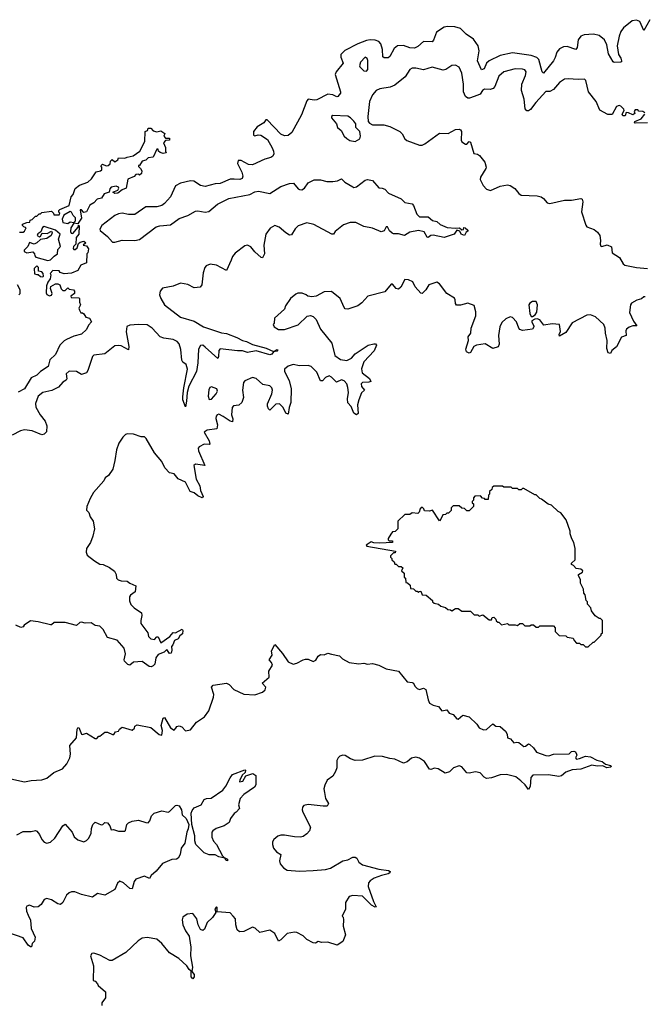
# Model space of a CAD drawing. Extents: x 2240384 to 2404287, y 351326 to 526670.
# Tile 295 of 309: x 2360537 to 2365578, y 475004 to 482957. Entities that reach past the tile are written whole.
import ezdxf

# ---------------------------------------------------------------- set-up
doc = ezdxf.new("R2010")
doc.units = 0

msp = doc.modelspace()

# ---------------------------------------------------------------- linework, layer by layer
at = {"layer": '0CON20XD'}
for points in [[(2365623.1, 482956.9), (2365575, 482870), (2365542.1, 482942.1), (2365515, 482953.9), (2365481.5, 482948.5), (2365409.6, 482890.4), (2365389.6, 482860.4), (2365375.9, 482825), (2365358.5, 482745), (2365370.9, 482675), (2365389.6, 482645), (2365394.2, 482625.8), (2365393.8, 482616.2), (2365385.7, 482614.3), (2365335, 482610.6), (2365327.5, 482617.5), (2365290.8, 482680.8), (2365275.9, 482755), (2365256.4, 482795), (2365215, 482830), (2365168.7, 482841.3), (2365094.2, 482835.8), (2365065, 482823.7), (2365044.1, 482795), (2365036.6, 482733.4), (2365025, 482716.7), (2364955, 482739.2), (2364925, 482736.5), (2364895, 482721.6), (2364871.2, 482695), (2364859.3, 482650.7), (2364845.7, 482625), (2364765, 482526.2), (2364754.4, 482534.4), (2364726.2, 482635), (2364710.7, 482650.7), (2364665, 482668.7), (2364515, 482688.8), (2364415, 482668.2), (2364326.7, 482623.3), (2364304.4, 482605), (2364285, 482560), (2364265, 482550.6), (2364233.3, 482625), (2364246.8, 482705), (2364236.8, 482745), (2364198.6, 482798.6), (2364140.5, 482840.5), (2364095, 482885.7), (2364048.3, 482898.3), (2363988.9, 482901.1), (2363963.8, 482896.2), (2363901.4, 482855), (2363878, 482792), (2363865, 482776.7), (2363795, 482780), (2363750.3, 482739.8), (2363723.5, 482726.5), (2363685, 482728.3), (2363635, 482748.2), (2363585.2, 482744.8), (2363558.4, 482725), (2363525, 482659.4), (2363511.1, 482648.9), (2363480, 482650), (2363468, 482658), (2363465.2, 482715), (2363453.2, 482763.2), (2363435, 482780.5), (2363405, 482791.7), (2363365, 482795.2), (2363335, 482788.8), (2363265, 482762.5), (2363162.4, 482707.6), (2363129.8, 482675), (2363130, 482655), (2363147.2, 482605), (2363092.2, 482535), (2363083.1, 482515), (2363125.4, 482374.6), (2363125.4, 482364.6), (2363105, 482336.2), (2363095.4, 482334.6), (2363065, 482349.3), (2363023.8, 482356.2), (2362935, 482309.5), (2362915, 482306.4), (2362865, 482314.4), (2362855, 482302), (2362812.1, 482187.9), (2362734.2, 482045.8), (2362705, 482021.2), (2362675, 482018), (2362645, 482032), (2362535, 482147.5), (2362525, 482147.5), (2362507.3, 482122.7), (2362455, 482092), (2362423.3, 482055), (2362425, 482023.8), (2362435, 482019.2), (2362462.7, 482027.3), (2362484.1, 482024.1), (2362538.3, 481988.3), (2362575, 481922.5), (2362586.2, 481895), (2362587.7, 481872.3), (2362580, 481855), (2362565, 481843.3), (2362515, 481831.2), (2362415, 481785.8), (2362385, 481787.5), (2362325, 481820), (2362301.7, 481818.3), (2362296.2, 481795), (2362330, 481725), (2362338.3, 481691.7), (2362332.5, 481675), (2362313.9, 481666.1), (2362268.1, 481668.1), (2362235, 481669.2), (2362155, 481632.5), (2362115, 481630), (2362035, 481609.2), (2361995, 481617.5), (2361943.2, 481653.2), (2361915, 481655.6), (2361835, 481636.9), (2361794.5, 481615.5), (2361753.1, 481525), (2361705, 481471.5), (2361683.8, 481456.2), (2361645, 481444.7), (2361555.9, 481444.1), (2361465, 481384), (2361415, 481384.6), (2361363.5, 481393.5), (2361335, 481388.9), (2361304.4, 481375), (2361200, 481295), (2361184.6, 481265), (2361186, 481255), (2361245.8, 481205), (2361285, 481161.2), (2361305, 481158.8), (2361365, 481175.6), (2361465, 481174.5), (2361505, 481182.2), (2361637.5, 481282.5), (2361668, 481292), (2361755, 481300), (2361825, 481350.5), (2361895, 481375.6), (2361955, 481409.1), (2361975, 481412.5), (2362035, 481401.9), (2362063.3, 481406.7), (2362133.3, 481466.7), (2362225, 481513.3), (2362395, 481544.5), (2362435, 481566.4), (2362465, 481571.8), (2362555, 481552.7), (2362645, 481610.5), (2362715, 481634.4), (2362745.9, 481635.9), (2362785, 481591.2), (2362795, 481584.2), (2362815, 481582.5), (2362835, 481596), (2362865, 481640), (2362915, 481662.9), (2362965, 481664.3), (2363015, 481650), (2363065, 481649.4), (2363103.4, 481656.6), (2363135, 481671.2), (2363161.2, 481645), (2363225, 481606), (2363235, 481602.5), (2363255, 481608), (2363325, 481660.8), (2363345.6, 481665.6), (2363385, 481656.7), (2363435, 481597.5), (2363463.3, 481596.7), (2363485, 481586.7), (2363514.6, 481554.6), (2363615, 481508.8), (2363645, 481480), (2363705, 481468.8), (2363715.7, 481455), (2363741.2, 481385), (2363765, 481365.8), (2363835, 481365.7), (2363870, 481335), (2363905, 481325.8), (2363931.8, 481301.8), (2363987.6, 481277.6), (2364055, 481272.5), (2364086.1, 481276.1), (2364105, 481260), (2364118.3, 481261.7), (2364123, 481277), (2364133.3, 481276.7), (2364155, 481257.5), (2364155, 481250), (2364140, 481240), (2364127.5, 481215), (2364100, 481225), (2364088.3, 481248.3), (2364065, 481257.5), (2364042.5, 481225), (2363962.3, 481197.7), (2363875, 481217.1), (2363855.8, 481214.2), (2363835, 481198), (2363825, 481200), (2363802.3, 481242.3), (2363755, 481253.6), (2363685, 481240.8), (2363643.6, 481213.6), (2363595, 481227.5), (2363555, 481226.2), (2363542.1, 481232.1), (2363520.9, 481250.9), (2363505, 481282.5), (2363495, 481282.5), (2363479.3, 481250.7), (2363453.9, 481243.9), (2363385, 481273.3), (2363315, 481286.7), (2363249.3, 481319.3), (2363205, 481320), (2363149.3, 481300.7), (2363082.5, 481245), (2363070, 481225), (2363056.7, 481223.3), (2362912.4, 481302.4), (2362855.4, 481315.4), (2362785, 481291.5), (2362761.5, 481268.5), (2362729.7, 481220.3), (2362715, 481215.8), (2362684.4, 481235), (2362632.1, 481282.1), (2362595, 481293.3), (2362558.1, 481271.9), (2362524.6, 481225), (2362508.2, 481135), (2362513.6, 481065), (2362497.9, 481032.1), (2362486.7, 481035), (2362435, 481082.9), (2362401.5, 481121.5), (2362374.6, 481135.4), (2362355, 481128.9), (2362275, 481071.1), (2362255.4, 481045), (2362245, 481013.8), (2362205, 480930.8), (2362125, 480974.7), (2362075, 480982.7), (2362041.5, 480968.5), (2362031.8, 480955), (2362018.9, 480911.1), (2362008.1, 480815), (2361993.1, 480796.9), (2361945, 480790.6), (2361895, 480818.7), (2361835, 480829.2), (2361775, 480804.3), (2361690.8, 480789.2), (2361669.6, 480765), (2361665.3, 480735), (2361675.9, 480705), (2361705.9, 480655), (2361835, 480552.9), (2361945, 480521.6), (2362021.1, 480475), (2362165, 480427.4), (2362205, 480420.9), (2362289.7, 480389.7), (2362335.4, 480364.6), (2362367.2, 480357.2), (2362415, 480333.5), (2362526.7, 480305), (2362585, 480276.7), (2362615, 480293.3), (2362620, 480285), (2362615, 480278.8), (2362586.7, 480273.3), (2362571.2, 480255), (2362555, 480250), (2362445, 480281.1), (2362375, 480267.6), (2362335, 480282.6), (2362295, 480281.2), (2362155, 480297.3), (2362144.5, 480285.5), (2362142.8, 480237.2), (2362135, 480220.8), (2362035, 480312.9), (2362015, 480326.7), (2361995.5, 480324.5), (2361980.7, 480295), (2361974.7, 480185), (2361963.2, 480115), (2361902.8, 479997.3), (2361888.5, 479945), (2361884.4, 479875), (2361875, 479830), (2361854, 479885), (2361855, 479911.2), (2361862.2, 479982.2), (2361891.3, 480135), (2361881.7, 480171.7), (2361855, 480191.2), (2361845, 480206.7), (2361837.2, 480292.8), (2361825, 480340), (2361808.1, 480358.1), (2361775, 480374.7), (2361700, 480385), (2361670.5, 480395), (2361606.3, 480466.3), (2361565, 480490.9), (2361495, 480495.5), (2361425, 480488.9), (2361402.5, 480477.5), (2361395.6, 480435), (2361417, 480317), (2361415, 480290), (2361355, 480321.2), (2361335, 480326.2), (2361305, 480322), (2361225, 480259.2), (2361135, 480245.8), (2361125, 480237.5), (2361087.5, 480122.5), (2361075.6, 480104.4), (2361035, 480091.2), (2360995, 480116.5), (2360935, 480117.5), (2360912.7, 480095), (2360916.9, 480056.9), (2360911.5, 480045), (2360885, 480030), (2360850.6, 479989.4), (2360797.3, 479962.7), (2360725, 479946.6), (2360685.3, 479914.7), (2360665, 479857.5), (2360668.3, 479828.3), (2360703.1, 479765), (2360743.3, 479715), (2360757.1, 479675), (2360753.3, 479626.7), (2360735, 479608), (2360715, 479604), (2360636.7, 479635), (2360575, 479643.3), (2360543.6, 479636.4), (2360475, 479601.9)], [(2363335, 482540), (2363346.7, 482555), (2363346.8, 482626.8), (2363342.3, 482642.3), (2363325, 482653.3), (2363286.7, 482615), (2363280, 482585), (2363282.5, 482575), (2363315, 482542.5), (2363335, 482540)], [(2365582.5, 482205), (2365565.7, 482215.7), (2365535, 482216.7), (2365525, 482227.5), (2365505, 482228.8), (2365497.5, 482215), (2365501.7, 482198.3), (2365485, 482187.5), (2365450, 482205), (2365433.3, 482206.7), (2365425, 482180), (2365405, 482180), (2365400, 482195), (2365416.4, 482223.6), (2365413.8, 482235), (2365389.1, 482259.1), (2365375, 482264), (2365353.8, 482255), (2365318.8, 482191.2), (2365285, 482191.2), (2365220, 482225), (2365191.2, 482295), (2365127.5, 482375), (2365107.5, 482465), (2365095, 482476.2), (2365045, 482472.5), (2364965, 482480), (2364934.6, 482475.4), (2364895, 482449.4), (2364846.3, 482393.7), (2364815, 482376.7), (2364785, 482376.2), (2364701.9, 482288.1), (2364659.4, 482230.6), (2364645, 482220.9), (2364631.3, 482221.3), (2364618.1, 482238.1), (2364610, 482315), (2364587.2, 482385), (2364589.5, 482435), (2364620.5, 482505), (2364625.5, 482535), (2364615, 482550.6), (2364595, 482557.3), (2364535, 482559.5), (2364444.4, 482535.6), (2364405, 482500), (2364372.5, 482417.5), (2364359.6, 482400.4), (2364335, 482392.7), (2364288.8, 482395), (2364273.8, 482385), (2364254.2, 482355.8), (2364235, 482346), (2364167.3, 482322.7), (2364153.4, 482323.4), (2364135.3, 482335.3), (2364120.4, 482375), (2364118.9, 482435), (2364106.2, 482526.2), (2364083.9, 482573.9), (2364055, 482590), (2364025, 482585.8), (2363976.4, 482553.6), (2363955, 482548.1), (2363865.6, 482574.4), (2363795, 482551.8), (2363734.4, 482565.6), (2363705, 482564.3), (2363686.7, 482553.3), (2363647.5, 482495), (2363565, 482428), (2363527.9, 482412.1), (2363445, 482398), (2363413.3, 482385), (2363385, 482351.2), (2363361.1, 482295), (2363345.7, 482175), (2363350.8, 482135), (2363360, 482120), (2363385, 482107.5), (2363477.3, 482107.3), (2363525, 482093.8), (2363604.1, 482054.1), (2363623.3, 482035), (2363646.7, 481995), (2363662.3, 481982.3), (2363765, 481943.3), (2363785, 481943.8), (2363806.7, 481955), (2363925, 482040), (2363995, 482036.7), (2364055, 482070), (2364085, 482072.5), (2364095, 482067.5), (2364102.5, 482055), (2364100, 481985), (2364105, 481970), (2364135, 481952.5), (2364145, 481952.5), (2364165, 481973.3), (2364175, 481968.8), (2364202.5, 481875), (2364231.7, 481871.7), (2364249.3, 481859.3), (2364290, 481805), (2364302.5, 481765), (2364300, 481755), (2364257.5, 481685), (2364253.3, 481665), (2364278, 481618), (2364305, 481587.5), (2364337, 481577), (2364415, 481611.2), (2364475, 481623.8), (2364495, 481618.8), (2364534.3, 481594.3), (2364565, 481553.3), (2364585, 481538.8), (2364714.1, 481534.1), (2364745, 481526.2), (2364763.9, 481513.9), (2364795, 481477.5), (2364815, 481471.2), (2364935, 481498), (2364990.7, 481499.3), (2365065, 481513.3), (2365076.1, 481506.1), (2365081.2, 481485), (2365071.2, 481405), (2365106.4, 481296.4), (2365115, 481282.5), (2365175, 481261.2), (2365201.7, 481241.7), (2365218.8, 481215), (2365223.8, 481173.8), (2365221.2, 481145), (2365226.7, 481126.7), (2365235, 481124), (2365277.5, 481137.5), (2365313.3, 481123.3), (2365320, 481075), (2365377.5, 481035), (2365407.5, 480985), (2365420, 480975), (2365514.6, 480954.6), (2365605, 480947.1)], [(2363245, 481972), (2363283.3, 481995), (2363288.8, 482015), (2363282, 482055), (2363250, 482085), (2363250.6, 482115), (2363235, 482136.9), (2363208.1, 482165), (2363185, 482178.2), (2363065, 482182), (2363055, 482176.2), (2363053.2, 482163.2), (2363094, 482115), (2363101.2, 482085), (2363132.3, 482062.3), (2363156.1, 482016.1), (2363176.2, 481996.2), (2363202.3, 481982.3), (2363245, 481972)], [(2365605, 482122.5), (2365505, 482120), (2365500, 482125), (2365502.5, 482135), (2365553.9, 482156.1), (2365583.3, 482195)], [(2361405, 481846.2), (2361453.6, 481856.4), (2361506.7, 481895), (2361547, 481973), (2361550, 482055), (2361568.3, 482061.7), (2361575, 482080), (2361595, 482080), (2361615, 482060), (2361645, 482050), (2361675, 482060), (2361708.3, 482038.3), (2361700, 482015), (2361715, 482000), (2361745, 482000), (2361745, 481982.5), (2361715, 481980), (2361698.3, 481961.7), (2361713.3, 481925), (2361712.5, 481895), (2361718.3, 481881.7), (2361695, 481876.7), (2361670, 481885), (2361657.5, 481895), (2361655, 481910), (2361645, 481910), (2361615, 481846.7), (2361575, 481841.2), (2361555, 481823.3), (2361526.2, 481813.8), (2361505, 481780), (2361495, 481780), (2361495, 481770), (2361512.5, 481755), (2361522.5, 481735), (2361520, 481715), (2361505, 481700), (2361495, 481710), (2361475, 481707.5), (2361460, 481690), (2361410, 481670), (2361397.5, 481595), (2361365, 481582.5), (2361330, 481555), (2361303.8, 481553.8), (2361290, 481565), (2361330, 481580), (2361337.5, 481595), (2361333.6, 481603.6), (2361315, 481612), (2361276.4, 481603.6), (2361265, 481590), (2361260, 481565), (2361219.4, 481550.6), (2361196, 481515), (2361163.1, 481506.9), (2361135, 481478.8), (2361102.3, 481457.7), (2361075, 481403.8), (2361055, 481398.8), (2361035, 481420), (2361025, 481420), (2361036.2, 481355), (2361015, 481322.5), (2361005, 481307.5), (2360975, 481312.5), (2360950, 481275), (2360947.5, 481245), (2360953.6, 481233.6), (2360965, 481230), (2361008.3, 481281.7), (2361011.7, 481298.3), (2361017, 481293), (2361013.8, 481225), (2360993.6, 481196.4), (2360990, 481145), (2360970, 481125), (2360968.3, 481108.3), (2360975, 481100), (2360985, 481100), (2361000, 481115), (2361011.7, 481148.3), (2361025, 481160), (2361055, 481167.5), (2361070, 481155), (2361050, 481135), (2361075, 481130), (2361092.5, 481105), (2361087, 481073), (2361080, 481065), (2361077, 480993), (2361030, 480975), (2361005, 480930), (2360955, 480910), (2360895, 480904), (2360863.9, 480913.9), (2360855, 480927.5), (2360805, 480930), (2360782.5, 480907.5), (2360787.5, 480895), (2360783.3, 480865), (2360763.3, 480836.7), (2360753.8, 480806.2), (2360750.7, 480750.7), (2360757, 480737), (2360777, 480727), (2360795, 480732.5), (2360800, 480745), (2360786.7, 480785), (2360789.3, 480800.7), (2360825, 480822.5), (2360845, 480822.5), (2360860, 480815), (2360873, 480783), (2360885, 480770), (2360905, 480770), (2360925, 480790), (2360935, 480780), (2360970, 480775), (2360980, 480765), (2360980, 480745), (2360950, 480725), (2360951.7, 480711.7), (2361015, 480710), (2361020, 480705), (2361020, 480675), (2361027.5, 480655), (2361013.6, 480626.4), (2361019.3, 480609.3), (2361030, 480590), (2361045, 480590), (2361055, 480580), (2361070, 480555), (2361100, 480545), (2361117, 480517), (2361091.2, 480488.8), (2361076.2, 480455), (2361035, 480416.7), (2360975, 480400), (2360915.7, 480374.3), (2360895, 480363.8), (2360861.4, 480328.6), (2360825, 480251.2), (2360780.8, 480209.2), (2360765.6, 480154.4), (2360705, 480115.7), (2360675, 480085.6), (2360630, 480065), (2360575.4, 479975), (2360525, 479948.6)], [(2360535, 481240), (2360565, 481240), (2360575, 481247.5), (2360590, 481275), (2360570, 481285), (2360560, 481295), (2360560, 481305), (2360595, 481320), (2360618.3, 481321.7), (2360621.7, 481338.3), (2360638.3, 481341.7), (2360665, 481370), (2360675, 481370), (2360695, 481390), (2360705, 481390), (2360715, 481400), (2360795, 481410), (2360810, 481395), (2360811.7, 481381.7), (2360855, 481380), (2360860, 481395), (2360852.5, 481402.5), (2360852.5, 481415), (2360860, 481425), (2360937.5, 481455), (2360952.5, 481525), (2360967.5, 481545), (2360985, 481592.5), (2361019.3, 481620.7), (2361086.1, 481643.9), (2361117.3, 481672.7), (2361155, 481727.5), (2361190, 481735), (2361200, 481745), (2361200, 481765), (2361193, 481777), (2361205, 481790), (2361235, 481777.5), (2361251.7, 481778.3), (2361267, 481793), (2361270, 481815), (2361283, 481827), (2361305, 481810), (2361330, 481825), (2361335, 481840), (2361385, 481837.5), (2361405, 481846.2)], [(2360925, 481311.2), (2360945, 481324.2), (2360975, 481317.5), (2360987.5, 481332.5), (2360987.5, 481357.5), (2360968.8, 481375), (2360955, 481403.3), (2360945, 481406.7), (2360893.3, 481376.7), (2360880, 481345), (2360885, 481320), (2360925, 481311.2)], [(2360765, 481012.5), (2360785, 481017.5), (2360815, 481047.5), (2360842.5, 481065), (2360845, 481100), (2360867.5, 481125), (2360850, 481185), (2360862.5, 481225), (2360825, 481257.5), (2360735, 481287.5), (2360721.7, 481278.3), (2360707, 481243), (2360682.3, 481227.7), (2360676.7, 481215), (2360696.2, 481203.8), (2360705, 481207.5), (2360717.5, 481232.5), (2360759.1, 481230.9), (2360795, 481250), (2360800, 481235), (2360790.8, 481215), (2360755, 481188.5), (2360705, 481181.2), (2360675, 481153.3), (2360655, 481143.3), (2360615, 481157.5), (2360604, 481125), (2360573.3, 481095), (2360573.3, 481085), (2360595, 481073.3), (2360641.7, 481081.7), (2360656.1, 481066.1), (2360658.3, 481048.3), (2360667.5, 481037.5), (2360765, 481012.5)], [(2360725, 480880), (2360730, 480885), (2360727, 480907), (2360715, 480920), (2360690, 480925), (2360690, 480955), (2360675, 480970), (2360653, 480947), (2360657.5, 480905), (2360675, 480897.5), (2360685, 480900), (2360705, 480882.5), (2360725, 480880)], [(2365585, 480717.5), (2365575, 480717.5), (2365557, 480703), (2365518.3, 480691.7), (2365475, 480667.5), (2365467.5, 480655), (2365458.3, 480591.7), (2365490.8, 480520.8), (2365517, 480483), (2365485, 480483.3), (2365456.4, 480473.6), (2365435, 480457.5), (2365430, 480445), (2365432.5, 480405), (2365395, 480391.2), (2365353.3, 480315), (2365316.7, 480285), (2365305, 480260), (2365287, 480267), (2365275, 480300), (2365277.8, 480365), (2365264.4, 480425), (2365262.5, 480465), (2365252.5, 480495), (2365185.6, 480555.6), (2365145, 480573.3), (2365115, 480571.2), (2364995, 480508.6), (2364945, 480430), (2364895, 480401.2), (2364890, 480415), (2364901.7, 480438.3), (2364895, 480496), (2364835, 480500.8), (2364768.3, 480488.3), (2364735, 480533.8), (2364715, 480540), (2364695, 480537.5), (2364670, 480525), (2364670, 480515), (2364687.5, 480485), (2364687.5, 480475), (2364675, 480457.5), (2364595, 480446.2), (2364575, 480453.8), (2364565.7, 480465.7), (2364546.4, 480516.4), (2364515, 480551.2), (2364495, 480556.2), (2364461.7, 480541.7), (2364429.7, 480510.3), (2364412.5, 480475), (2364401.4, 480405), (2364407.5, 480335), (2364400, 480315), (2364355, 480300), (2364295, 480338.8), (2364225, 480327.8), (2364202.8, 480317.2), (2364175, 480267.5), (2364165, 480263.3), (2364143.8, 480275), (2364138.1, 480295), (2364160, 480365), (2364158, 480395), (2364177.1, 480425), (2364180, 480465), (2364218, 480565), (2364217.7, 480597.7), (2364205, 480647.5), (2364155, 480666.7), (2364095, 480650), (2364061.7, 480651.7), (2364053.6, 480663.6), (2364052.5, 480695), (2364046.4, 480706.4), (2363985, 480746), (2363925, 480823.3), (2363905, 480836), (2363840, 480815), (2363814.2, 480775), (2363785, 480746.2), (2363775, 480748.8), (2363729.7, 480799.7), (2363709.5, 480839.5), (2363675, 480856.2), (2363645, 480858), (2363613.2, 480796.8), (2363595, 480780), (2363575, 480786), (2363545, 480820), (2363535, 480820), (2363485, 480758.8), (2363346.1, 480723.9), (2363299.5, 480670.5), (2363267.5, 480645), (2363185, 480620), (2363165, 480622.5), (2363155, 480632.5), (2363123.3, 480705), (2363055, 480762.5), (2362995, 480760), (2362930, 480725), (2362895, 480717.5), (2362863, 480723), (2362850, 480735), (2362817, 480747), (2362783, 480747), (2362765, 480740), (2362724.1, 480705.9), (2362682.5, 480645), (2362675, 480620), (2362593, 480547), (2362590, 480505), (2362582.5, 480495), (2362590, 480475), (2362625, 480453.3), (2362675, 480454), (2362785, 480491.2), (2362858.3, 480561.7), (2362885, 480566.7), (2362905, 480560), (2362931.2, 480535), (2362965, 480456.7), (2363055.8, 480345), (2363080, 480245), (2363125, 480212.9), (2363177, 480203), (2363215, 480222.5), (2363245, 480257.5), (2363350.8, 480329.2), (2363395, 480340), (2363408.1, 480338.1), (2363417.7, 480327.7), (2363398.3, 480281.7), (2363315, 480194.2), (2363295.8, 480135.8), (2363301.4, 480105), (2363359.7, 480059.7), (2363370, 480035), (2363355, 480028.5), (2363305, 480026.2), (2363293.5, 480015), (2363295.6, 479995), (2363319.2, 479965), (2363295, 479944.2), (2363273.3, 479886.7), (2363264.7, 479845), (2363267.9, 479775), (2363255.4, 479764.6), (2363235, 479777.5), (2363211.3, 479831.3), (2363185, 479861.2), (2363182.2, 479895), (2363189.7, 479945), (2363185.9, 479985), (2363176.4, 480015), (2363155, 480040), (2363135, 480046.9), (2363095, 480029.2), (2363055, 480070), (2363035, 480079.4), (2363005, 480065.6), (2362979.8, 480040.2), (2362965, 480040.6), (2362935, 480110.8), (2362889.2, 480155), (2362865, 480164.4), (2362795, 480160), (2362745, 480171.9), (2362705, 480157.8), (2362675.5, 480134.5), (2362673.1, 480115), (2362711.5, 480041.5), (2362728.5, 479975), (2362724.6, 479865.4), (2362712, 479825), (2362705, 479770), (2362685, 479779.2), (2362664, 479824), (2362634.5, 479854.5), (2362605, 479851.9), (2362555, 479803.8), (2362545, 479813.3), (2362536.2, 479835), (2362537.5, 479855), (2362573.2, 479935), (2362577.3, 479965), (2362572.7, 479982.7), (2362555, 479999.1), (2362499.1, 480009.1), (2362445, 480058), (2362415, 480066.2), (2362355, 480040), (2362344.2, 480025.8), (2362334.4, 479965), (2362344.4, 479905), (2362329.4, 479865), (2362305, 479844.4), (2362263.3, 479836.7), (2362250.8, 479825), (2362247.8, 479765), (2362256.6, 479733.4), (2362255, 479707.5), (2362235, 479712.9), (2362178.3, 479751.7), (2362145, 479770), (2362130, 479765), (2362122.5, 479755), (2362121.2, 479735), (2362133.9, 479683.9), (2362128.6, 479651.4), (2362048.8, 479641.2), (2362026.7, 479625), (2362066.2, 479556.2), (2362071.2, 479528.8), (2362065, 479524.4), (2362025, 479528.9), (2361985, 479505.8), (2361977.5, 479495), (2361979.4, 479475), (2362030, 479355), (2361955, 479366.7), (2361943.8, 479355), (2361961.5, 479245), (2361990.8, 479190.8), (2361997.5, 479155), (2362018, 479105), (2362010, 479095), (2361975, 479110), (2361945.9, 479135.9), (2361912, 479145), (2361875, 479222), (2361815, 479248), (2361785, 479287.5), (2361745, 479297.5), (2361707.3, 479337.3), (2361685, 479387.5), (2361625, 479457.5), (2361557.5, 479575)], [(2360530, 480735), (2360540, 480745), (2360540, 480775), (2360520, 480815)], [(2364675, 480560), (2364696.4, 480573.6), (2364710, 480595), (2364717.5, 480655), (2364705, 480680), (2364675, 480680), (2364653.6, 480666.4), (2364647.5, 480655), (2364653.3, 480585), (2364665, 480560), (2364675, 480560)], [(2362065, 479890), (2362085, 479892.5), (2362123.3, 479935), (2362133.3, 479955), (2362127.5, 479975), (2362085, 479990), (2362072.5, 479985), (2362062.7, 479967.3), (2362058.8, 479915), (2362065, 479890)], [(2361557.5, 479575), (2361545, 479587.5), (2361518.3, 479588.3), (2361455, 479610), (2361408.3, 479611.7), (2361390, 479605), (2361370, 479585), (2361337.5, 479535), (2361317, 479483), (2361306.2, 479395), (2361287.5, 479325), (2361252.5, 479275), (2361227.5, 479255), (2361215, 479232.5), (2361131.7, 479138.3), (2361105, 479090), (2361080, 479025), (2361077.5, 478995), (2361096.1, 478976.1), (2361105, 478940), (2361130, 478905), (2361140, 478845), (2361127.5, 478785), (2361107.5, 478735), (2361077.5, 478685), (2361072.5, 478655), (2361081.7, 478631.7), (2361140, 478585), (2361185, 478560), (2361210, 478555), (2361260.7, 478530.7), (2361303, 478503), (2361316.4, 478476.4), (2361317.5, 478445), (2361331.7, 478431.7), (2361355, 478423.3), (2361405, 478422.5), (2361425.7, 478405.7), (2361473.3, 478385), (2361470, 478335), (2361430.6, 478309.4), (2361424, 478295), (2361423.6, 478263.6), (2361433.3, 478233.3), (2361460, 478205), (2361518.8, 478165), (2361523.3, 478145), (2361513.8, 478105), (2361515, 478080), (2361570, 478005), (2361576.7, 477975), (2361596.1, 477956.1), (2361625, 477951.2), (2361645, 477972.5), (2361655, 477972.5), (2361675, 477923.8), (2361748.8, 477975), (2361775, 478007.5), (2361795, 478003.8), (2361847.5, 478035), (2361853, 478023), (2361850, 477995), (2361830.5, 477979.5), (2361815, 477956), (2361786.7, 477943.3), (2361773.8, 477906.2), (2361762.5, 477895), (2361766.2, 477865), (2361759.2, 477840.8), (2361745, 477837.5), (2361725, 477870), (2361702.3, 477847.7), (2361655, 477828.8), (2361635, 477802.5), (2361627.7, 477752.3), (2361615, 477737.5), (2361599.3, 477730.7), (2361581.7, 477731.7), (2361525, 477772.5), (2361455, 477766.2), (2361425, 477743.8), (2361409.5, 477749.5), (2361383.3, 477775), (2361380, 477785), (2361390, 477835), (2361379.3, 477879.3), (2361325, 477943.8), (2361247, 477967), (2361210.5, 478030.5), (2361185, 478057.5), (2361145, 478063.3), (2361113.6, 478086.4), (2361065, 478083.3), (2361035, 478091.2), (2361022.5, 478087.5), (2360995, 478063.3), (2360903, 478087), (2360815, 478087.5), (2360795, 478070), (2360785, 478070), (2360687, 478093), (2360625, 478102.5), (2360572.5, 478065), (2360565, 478052.5), (2360545, 478047.5), (2360505, 478067.5)], [(2365125, 477890), (2365165, 477930), (2365175, 477930), (2365188.3, 477941.7), (2365230, 477985), (2365230, 477995), (2365240, 478005), (2365240, 478105), (2365225, 478120), (2365215, 478120), (2365181.7, 478141.7), (2365153, 478183), (2365147, 478207), (2365120, 478235), (2365120, 478255), (2365110, 478265), (2365101.7, 478311.7), (2365090, 478325), (2365087, 478357), (2365062.5, 478405), (2365062.5, 478435), (2365046.7, 478465), (2365047.5, 478475), (2365080, 478495), (2365082.5, 478505), (2365065, 478517.5), (2365027.5, 478525), (2365008.3, 478548.3), (2364990, 478555), (2364991.7, 478568.3), (2365020, 478595), (2365020, 478685), (2365010, 478735), (2364993, 478763), (2364980, 478805), (2364980, 478825), (2364947, 478917), (2364905, 478972.5), (2364883.6, 478983.6), (2364830, 479035), (2364803, 479043), (2364750, 479085), (2364735, 479090), (2364705, 479120), (2364695, 479120), (2364605, 479170), (2364595, 479170), (2364585, 479160), (2364565, 479160), (2364555, 479170), (2364515, 479170), (2364505, 479180), (2364445, 479180), (2364435, 479190), (2364365, 479190), (2364351.7, 479178.3), (2364348.3, 479161.7), (2364330, 479145), (2364330, 479125), (2364320, 479115), (2364318.3, 479081.7), (2364295, 479080), (2364288.3, 479088.3), (2364271.7, 479091.7), (2364255, 479110), (2364211.7, 479108.3), (2364200, 479095), (2364200, 479075), (2364190, 479065), (2364190, 479055), (2364200, 479045), (2364200, 479025), (2364165, 478990), (2364145, 478990), (2364128.3, 479008.3), (2364105, 479010), (2364085, 479030), (2364035, 479030), (2364020, 479015), (2364018.3, 478991.7), (2363998.3, 478971.7), (2363985, 478970), (2363975, 478960), (2363951.7, 478958.3), (2363937, 478923), (2363925, 478910), (2363870, 478995), (2363845, 478987.5), (2363805, 478990), (2363800, 479005), (2363785, 479020), (2363770, 479005), (2363761.7, 478978.3), (2363751.7, 478968.3), (2363705, 478972.5), (2363685, 478960), (2363645, 478960), (2363590, 478905), (2363590, 478845), (2363568.3, 478821.7), (2363545, 478820), (2363531.7, 478801.7), (2363510, 478765), (2363510, 478755), (2363518.3, 478748.3), (2363547, 478747), (2363545.8, 478734.2), (2363445, 478728), (2363395, 478730), (2363375, 478740), (2363333, 478713), (2363340, 478705), (2363570, 478665), (2363568.3, 478651.7), (2363555, 478650), (2363541.7, 478638.3), (2363530, 478625), (2363530, 478615), (2363540, 478605), (2363540, 478595), (2363558.3, 478578.3), (2363565, 478560), (2363575, 478560), (2363595, 478540), (2363615, 478540), (2363628.3, 478528.3), (2363620, 478505), (2363640, 478485), (2363640, 478455), (2363650, 478445), (2363655, 478410), (2363668.3, 478408.3), (2363688.3, 478388.3), (2363691.7, 478361.7), (2363715, 478360), (2363735, 478340), (2363745, 478340), (2363755, 478330), (2363761.7, 478338.3), (2363775, 478340), (2363785, 478310), (2363818.3, 478308.3), (2363870, 478265), (2363870, 478255), (2363883, 478243), (2363917, 478237), (2363935, 478220), (2363975, 478210), (2363991.7, 478191.7), (2364015, 478190), (2364025, 478182.5), (2364055, 478200), (2364075, 478200), (2364105, 478180), (2364175, 478180), (2364205, 478150), (2364235, 478150), (2364245, 478140), (2364275, 478150), (2364325, 478110), (2364345, 478110), (2364351.7, 478128.3), (2364365, 478130), (2364380, 478115), (2364381.7, 478101.7), (2364395, 478090), (2364405, 478090), (2364425, 478070), (2364475, 478080), (2364485, 478070), (2364535, 478070), (2364555, 478062.5), (2364575, 478080), (2364595, 478080), (2364615, 478060), (2364655, 478060), (2364665, 478070), (2364685, 478070), (2364705, 478050), (2364725, 478050), (2364735, 478060), (2364845, 478060), (2364860, 478045), (2364860, 478015), (2364891.7, 477981.7), (2364945, 477980), (2364955, 477970), (2365005, 477960), (2365011.7, 477941.7), (2365031.7, 477921.7), (2365055, 477920), (2365065, 477910), (2365085, 477910), (2365105, 477890), (2365125, 477890)], [(2360465, 476826.2), (2360575, 476800), (2360628.3, 476811.7), (2360717, 476817), (2360755, 476831.2), (2360812.5, 476875), (2360882.5, 476905), (2360918.8, 476945), (2360941.2, 476995), (2360946, 477025), (2360941.2, 477095), (2360995, 477157.5), (2361001.5, 477225), (2361005, 477236.7), (2361015, 477240), (2361035, 477186), (2361045, 477182), (2361075, 477193.3), (2361145, 477150), (2361158.3, 477151.7), (2361175, 477170), (2361185, 477170), (2361225, 477202.5), (2361245, 477202.5), (2361285, 477182.5), (2361297, 477183), (2361310, 477205), (2361335, 477210), (2361342.5, 477225), (2361365, 477243.3), (2361445, 477217.5), (2361462.5, 477235), (2361465, 477250), (2361485, 477260), (2361595, 477240), (2361662.7, 477182.7), (2361683.3, 477176.7), (2361690, 477215), (2361678.5, 477255), (2361694.1, 477315.9), (2361705, 477320), (2361755, 477235.7), (2361782.5, 477217.5), (2361796, 477234), (2361805, 477246.7), (2361825, 477252.5), (2361846.1, 477246.1), (2361875, 477213.3), (2361915, 477220), (2361965, 477283.3), (2362028.8, 477325), (2362063.8, 477375), (2362101.2, 477485), (2362104, 477505), (2362085.7, 477565), (2362097.8, 477582.2), (2362205, 477597.5), (2362226.4, 477586.4), (2362265, 477547.5), (2362345, 477510), (2362435, 477504.3), (2362496.7, 477525), (2362517.5, 477545), (2362522.5, 477565), (2362493, 477597), (2362550, 477645), (2362547.5, 477695), (2362576.4, 477743.6), (2362570, 477765), (2362550, 477785), (2362575.8, 477824.2), (2362570.7, 477859.3), (2362595, 477908.8), (2362657.6, 477837.6), (2362705, 477770.8), (2362745, 477752), (2362775, 477758), (2362825, 477786.2), (2362845, 477791.2), (2362865, 477791.2), (2362906.1, 477773.9), (2362925.9, 477784.1), (2362946.7, 477815), (2362965, 477830), (2362995, 477826.7), (2363025, 477838.8), (2363055, 477833.3), (2363117.7, 477817.7), (2363142.5, 477795), (2363195, 477763.8), (2363275, 477752.9), (2363315, 477758.8), (2363345, 477750), (2363385, 477756.2), (2363435, 477743.3), (2363495, 477713.8), (2363595, 477693.8), (2363665, 477607.5), (2363705, 477603.3), (2363715, 477596.7), (2363725, 477573.3), (2363745, 477553.8), (2363765, 477546.7), (2363795, 477556.7), (2363815, 477547.5), (2363833.2, 477463.2), (2363845, 477436.7), (2363875, 477420), (2363918.3, 477408.3), (2363945, 477373.3), (2363985, 477382.5), (2364002.5, 477355), (2364035, 477343.8), (2364065, 477310), (2364075, 477306.2), (2364115, 477338.5), (2364165, 477325.8), (2364227.5, 477267.5), (2364245, 477236.2), (2364280.7, 477220.7), (2364305.8, 477224.2), (2364355, 477268.8), (2364381.4, 477251.4), (2364415, 477248), (2364458.7, 477208.7), (2364472, 477185), (2364475, 477157.5), (2364498.1, 477148.1), (2364525, 477116.7), (2364549.5, 477120.5)], [(2364549.5, 477120.5), (2364565, 477118.8), (2364605, 477087.1), (2364620.3, 477089.7), (2364645, 477106.7), (2364655, 477103.3), (2364685, 477076.7), (2364709.3, 477039.3), (2364783.9, 477013.9), (2364808.3, 477011.7), (2364845, 477023.8), (2364972.5, 477027.5), (2364990, 477045), (2365009.3, 477049.3), (2365023.3, 477043.3), (2365031.2, 477025), (2365033.3, 477015), (2365022.5, 476995), (2365030, 476985), (2365055, 476988), (2365102.7, 477007.3), (2365145, 477002.9), (2365195, 476976.9), (2365238.8, 476965), (2365264.4, 476944.4), (2365305, 476933.8), (2365313.8, 476925), (2365305, 476918), (2365275, 476913.1), (2365245, 476929.2), (2365197.1, 476927.1), (2365154.1, 476935.9), (2365066.1, 476903.9), (2364995, 476896.7), (2364945, 476880), (2364910.9, 476849.1), (2364887.5, 476842.5), (2364805, 476858.5), (2364677.5, 476855), (2364662.5, 476835), (2364656.2, 476763.8), (2364645, 476740), (2364616.6, 476776.6), (2364581.7, 476808.3), (2364541.7, 476841.7), (2364465, 476860), (2364415, 476856), (2364345, 476833.3), (2364305, 476828.8), (2364285, 476838.8), (2364254.1, 476874.1), (2364215, 476882), (2364165, 476870.8), (2364145, 476872.5), (2364105, 476921.2), (2364085, 476930), (2364037.5, 476915), (2364005, 476880.8), (2363972.1, 476872.1), (2363915, 476906.2), (2363885, 476911.2), (2363855, 476900.8), (2363845, 476904.2), (2363804.4, 476964.4), (2363765, 476991.5), (2363735, 476998.9), (2363699.3, 476990.7), (2363665, 476961.1), (2363635, 476952.7), (2363565, 476983.3), (2363525, 476988.1), (2363465, 477005.8), (2363402.7, 477007.3), (2363305, 476975.8), (2363245, 476972), (2363205.8, 476985.8), (2363165, 477013.3), (2363145, 477016.2), (2363121.7, 477008.3), (2363106.4, 476993.6), (2363097, 476973), (2363096.2, 476915), (2363086.2, 476885), (2363065, 476846.7), (2363020, 476815), (2362998.8, 476775), (2362992, 476745), (2362996.7, 476713.3), (2363004, 476665), (2363030, 476625), (2363017.5, 476605), (2362986.4, 476603.6), (2362865, 476618), (2362831.7, 476608.3), (2362820, 476595), (2362816.2, 476575), (2362821.2, 476555), (2362883.3, 476435), (2362876.7, 476405), (2362855, 476380), (2362825, 476360), (2362803.9, 476353.9), (2362755, 476356.2), (2362675, 476371.2), (2362645, 476370), (2362619.3, 476360.7), (2362587.5, 476335), (2362577.5, 476315), (2362576.7, 476295), (2362586.7, 476265), (2362610, 476235), (2362643.8, 476213.8), (2362633.6, 476163.6), (2362639.3, 476139.3), (2362667, 476107), (2362697, 476087), (2362795, 476080), (2362905, 476083.3), (2363006.1, 476093.9), (2363045, 476103.8), (2363145, 476162.5), (2363185, 476170), (2363225, 476192.5), (2363245, 476192.5), (2363257.5, 476185), (2363275, 476152.5), (2363305, 476130), (2363435, 476096), (2363514.1, 476084.1), (2363525.9, 476075.9), (2363523.3, 476065), (2363511.7, 476058.3), (2363457.5, 476045), (2363398.6, 476021.4), (2363365, 476000), (2363352.5, 475985), (2363350, 475955), (2363391.4, 475835), (2363415, 475790), (2363405, 475788.8), (2363376, 475805), (2363305, 475876.2), (2363225, 475883.3), (2363195, 475873.3), (2363167.5, 475825), (2363167, 475773), (2363140, 475715), (2363147, 475707), (2363150, 475685), (2363147.5, 475635), (2363167.5, 475565), (2363145, 475510), (2363099.3, 475480.7), (2363023, 475507), (2362975, 475503.3), (2362945, 475510), (2362925, 475497.5), (2362905, 475500), (2362855, 475526.7), (2362825, 475556.7), (2362775, 475582.5), (2362756.1, 475586.1), (2362696.7, 475575), (2362645, 475523.8), (2362625, 475512.5), (2362595.8, 475575.8), (2362555, 475603.3), (2362475, 475584), (2362437.9, 475617.9), (2362415, 475628), (2362345, 475591.9), (2362310.3, 475590.3), (2362292.5, 475605), (2362281.4, 475645), (2362277.5, 475695), (2362260, 475715), (2362235, 475742.5), (2362131.7, 475751.7), (2362130, 475785), (2362125, 475790), (2362112.5, 475775), (2362120, 475745), (2362093.3, 475705), (2362050, 475665), (2362028.3, 475611.7), (2362015, 475600), (2361995, 475606.7), (2361977.7, 475645), (2361966.2, 475695), (2361935, 475736), (2361887.7, 475732.3), (2361855, 475706.7), (2361847.5, 475685), (2361852.9, 475645), (2361875, 475596.7), (2361904, 475555), (2361908, 475535), (2361918, 475465), (2361915.8, 475395), (2361931.4, 475305), (2361927.5, 475267.5), (2361944.1, 475244.1), (2361944, 475225), (2361935, 475210), (2361922.2, 475225), (2361921.7, 475271.7), (2361905, 475283.8), (2361885.4, 475315.4), (2361822.6, 475372.6), (2361745, 475420), (2361685, 475496.2), (2361645, 475528.8), (2361565, 475543.8), (2361525, 475536.7), (2361494.1, 475515.9), (2361395, 475423.3), (2361283, 475357), (2361265, 475357.5), (2361185, 475400), (2361135, 475417.5), (2361120, 475415), (2361107.5, 475395), (2361133.3, 475315), (2361130, 475195), (2361145, 475190), (2361165, 475170), (2361170, 475155), (2361230, 475105), (2361230, 475055), (2361200, 475015), (2361200, 474995)], [(2362215, 476162.5), (2362204, 476165), (2362193, 476183), (2362145, 476196), (2362115, 476211.2), (2362065, 476210), (2362025, 476227.5), (2361958, 476295), (2361950.5, 476325), (2361951.1, 476365), (2361927.2, 476457.2), (2361922.2, 476547.8), (2361929.7, 476570.3), (2361945, 476590), (2362001.4, 476615), (2362025, 476658.8), (2362045, 476667.1), (2362081.7, 476668.3), (2362176.1, 476733.9), (2362201.9, 476765), (2362235, 476833.3), (2362255, 476860), (2362355, 476896.7), (2362360, 476895), (2362357.5, 476875), (2362332.5, 476855), (2362312.5, 476815), (2362311.7, 476801.7), (2362337.5, 476805), (2362361.2, 476848.8), (2362418.3, 476868.3), (2362441.7, 476851.7), (2362443, 476777), (2362433, 476757), (2362345, 476699.2), (2362316.2, 476665), (2362304, 476615), (2362310, 476585), (2362283.9, 476556.1), (2362267.5, 476545), (2362237.5, 476505), (2362227.3, 476472.7), (2362187.5, 476445), (2362123.3, 476425), (2362095, 476406), (2362086.9, 476393.1), (2362088.6, 476355), (2362101.7, 476321.7), (2362125, 476293.3), (2362173.6, 476203.6), (2362188.3, 476188.3), (2362215, 476175.8), (2362215, 476162.5)], [(2360515, 476373.8), (2360565, 476398.8), (2360630.5, 476399.5), (2360665, 476408), (2360675, 476403.3), (2360696.2, 476375), (2360716, 476336), (2360735, 476313.3), (2360755, 476306.2), (2360785, 476314.3), (2360821.4, 476345), (2360885, 476446), (2360905, 476458.8), (2360960.8, 476395), (2360977, 476357), (2361005, 476332.5), (2361055, 476316.7), (2361075, 476326.2), (2361095, 476346.7), (2361114, 476385), (2361115.8, 476425), (2361128, 476455), (2361145, 476473.8), (2361195, 476453.8), (2361207.5, 476455), (2361225, 476471.2), (2361245, 476470), (2361264, 476445), (2361275, 476413.3), (2361295, 476416.7), (2361335, 476401.9), (2361385, 476401.2), (2361392, 476408), (2361400.5, 476455), (2361415, 476470.5), (2361445, 476483.5), (2361495, 476492.2), (2361555, 476471.2), (2361575, 476470), (2361586.7, 476485), (2361600.8, 476525), (2361621.1, 476548.9), (2361685, 476565.6), (2361735, 476556.7), (2361745, 476560), (2361795, 476610), (2361805, 476613.3), (2361825, 476606.7), (2361844.2, 476575), (2361849.2, 476535), (2361881.1, 476505), (2361901.2, 476455), (2361897.9, 476422.1), (2361886.7, 476395), (2361870, 476305), (2361841.2, 476265), (2361831.2, 476215), (2361815.9, 476184.1), (2361803, 476177), (2361765, 476173.8), (2361689.7, 476140.3), (2361639.5, 476080.5), (2361597.5, 476045), (2361585, 476020), (2361545, 476040), (2361475, 476013.3), (2361462, 475995), (2361445, 475936.7), (2361425, 475938), (2361375, 475984.2), (2361345, 475997.5), (2361326.8, 475983.2), (2361305, 475930), (2361225, 475886.2), (2361165, 475900), (2361125, 475868.8), (2361035, 475890.8), (2360981.2, 475911.2), (2360955, 475912), (2360935, 475904.2), (2360915, 475885.8), (2360884.4, 475825.6), (2360865, 475808.8), (2360845, 475814), (2360795, 475848), (2360755, 475858.8), (2360735, 475850), (2360709.5, 475810.5), (2360685, 475791.9), (2360655, 475788.6), (2360615, 475803.3), (2360595, 475797.5), (2360590, 475785), (2360592.9, 475755), (2360605.8, 475725), (2360623, 475683), (2360628.8, 475615), (2360661.4, 475545), (2360655.7, 475515), (2360638, 475495), (2360631.7, 475468.3), (2360625, 475466.7), (2360605, 475480.8), (2360565, 475540.6), (2360450, 475580)]]:
    msp.add_lwpolyline(points, dxfattribs=at)

doc.saveas('drawing.dxf')
